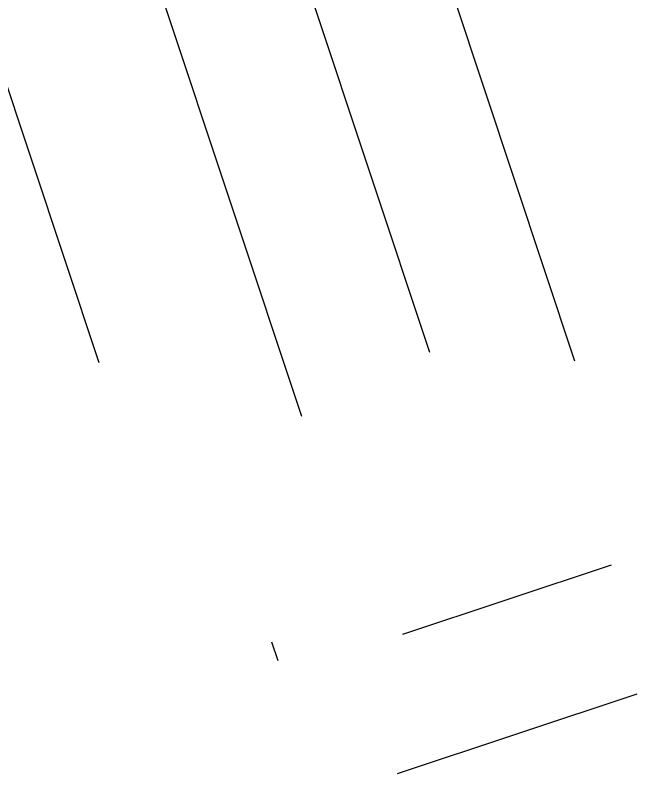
# Model space of a CAD drawing. Extents: x 400935 to 481562, y 415700 to 505362.
# Drawn here: x 402445 to 402876, y 419160 to 419686 of the extents above; entities that cross this region are included whole.
import ezdxf

# ---------------------------------------------------------------- set-up
doc = ezdxf.new("R2010")
doc.units = 0
for name, color, linetype in [('Break Line CG CELL', 7, 'Continuous'), ('Earth Berm CG', 7, 'Continuous'), ('Left Flow Temporary Diversion CG', 7, 'Continuous'), ('Right Flow Temporary Diversion CG', 7, 'Continuous'), ('Temporary Silt Ditch Both', 7, 'Continuous'), ('Temporary Silt Ditch CG', 7, 'Continuous'), ('Temporary Silt Ditch Final', 7, 'Continuous')]:
    doc.layers.add(name, color=color, linetype=linetype)

msp = doc.modelspace()

# ---------------------------------------------------------------- linework, layer by layer
at = {"layer": 'Break Line CG CELL'}
msp.add_line((402622.61, 419251.29), (402626.87, 419238.48), dxfattribs=at)
msp.add_line((402622.61, 419251.29), (402626.87, 419238.48), dxfattribs=at)
msp.add_line((402622.61, 419251.29), (402626.87, 419238.48), dxfattribs=at)
msp.add_line((402622.61, 419251.29), (402626.87, 419238.48), dxfattribs=at)
msp.add_line((402622.61, 419251.29), (402626.87, 419238.48), dxfattribs=at)
msp.add_line((402622.61, 419251.29), (402626.87, 419238.48), dxfattribs=at)
at = {"layer": 'Earth Berm CG'}
msp.add_line((402348.92, 419907.32), (402502.57, 419445.08), dxfattribs=at)
msp.add_line((402348.92, 419907.32), (402502.57, 419445.08), dxfattribs=at)
msp.add_line((402348.92, 419907.32), (402502.57, 419445.08), dxfattribs=at)
msp.add_line((402348.92, 419907.32), (402502.57, 419445.08), dxfattribs=at)
msp.add_line((402348.92, 419907.32), (402502.57, 419445.08), dxfattribs=at)
msp.add_line((402348.92, 419907.32), (402502.57, 419445.08), dxfattribs=at)
at = {"layer": 'Left Flow Temporary Diversion CG'}
msp.add_line((402876.07, 419215.11), (402709.67, 419159.8), dxfattribs=at)
msp.add_line((402876.07, 419215.11), (402709.67, 419159.8), dxfattribs=at)
msp.add_line((402876.07, 419215.11), (402709.67, 419159.8), dxfattribs=at)
msp.add_line((402876.07, 419215.11), (402709.67, 419159.8), dxfattribs=at)
msp.add_line((402876.07, 419215.11), (402709.67, 419159.8), dxfattribs=at)
msp.add_line((402876.07, 419215.11), (402709.67, 419159.8), dxfattribs=at)
at = {"layer": 'Right Flow Temporary Diversion CG'}
msp.add_line((402858.26, 419304.56), (402713.33, 419256.39), dxfattribs=at)
msp.add_line((402858.26, 419304.56), (402713.33, 419256.39), dxfattribs=at)
msp.add_line((402858.26, 419304.56), (402713.33, 419256.39), dxfattribs=at)
msp.add_line((402858.26, 419304.56), (402713.33, 419256.39), dxfattribs=at)
msp.add_line((402858.26, 419304.56), (402713.33, 419256.39), dxfattribs=at)
msp.add_line((402858.26, 419304.56), (402713.33, 419256.39), dxfattribs=at)
at = {"layer": 'Temporary Silt Ditch Both'}
msp.add_line((402538.61, 420034.54), (402732.15, 419452.29), dxfattribs=at)
msp.add_line((402538.61, 420034.54), (402732.15, 419452.29), dxfattribs=at)
msp.add_line((402538.61, 420034.54), (402732.15, 419452.29), dxfattribs=at)
msp.add_line((402538.61, 420034.54), (402732.15, 419452.29), dxfattribs=at)
msp.add_line((402538.61, 420034.54), (402732.15, 419452.29), dxfattribs=at)
msp.add_line((402538.61, 420034.54), (402732.15, 419452.29), dxfattribs=at)
at = {"layer": 'Temporary Silt Ditch CG'}
msp.add_line((402626.03, 420068.53), (402832.86, 419446.28), dxfattribs=at)
msp.add_line((402626.03, 420068.53), (402832.86, 419446.28), dxfattribs=at)
msp.add_line((402626.03, 420068.53), (402832.86, 419446.28), dxfattribs=at)
msp.add_line((402626.03, 420068.53), (402832.86, 419446.28), dxfattribs=at)
msp.add_line((402626.03, 420068.53), (402832.86, 419446.28), dxfattribs=at)
msp.add_line((402626.03, 420068.53), (402832.86, 419446.28), dxfattribs=at)
at = {"layer": 'Temporary Silt Ditch Final'}
msp.add_line((402452.66, 419981.29), (402643.25, 419407.93), dxfattribs=at)
msp.add_line((402452.66, 419981.29), (402643.25, 419407.93), dxfattribs=at)
msp.add_line((402452.66, 419981.29), (402643.25, 419407.93), dxfattribs=at)
msp.add_line((402452.66, 419981.29), (402643.25, 419407.93), dxfattribs=at)
msp.add_line((402452.66, 419981.29), (402643.25, 419407.93), dxfattribs=at)
msp.add_line((402452.66, 419981.29), (402643.25, 419407.93), dxfattribs=at)

doc.saveas('drawing.dxf')
